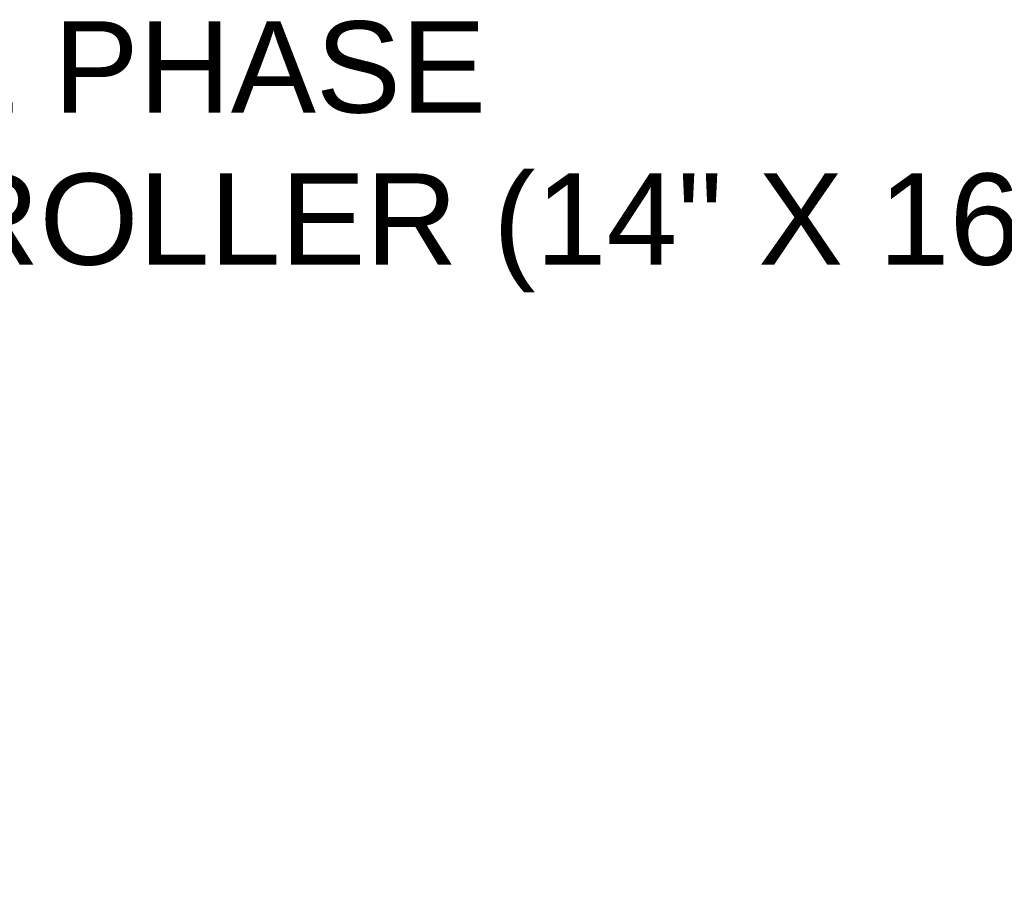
# Model space of a CAD drawing. Header units: inches. Extents: x 170 to 312, y 215 to 248.
# Tile 265 of 340: x 281.629 to 282.64, y 241.732 to 242.639. Entities that reach past the tile are written whole.
import ezdxf
from ezdxf import colors
from ezdxf.entities.mleader import LeaderData, LeaderLine
from ezdxf.math import Vec2, Vec3

# ---------------------------------------------------------------- set-up
doc = ezdxf.new("R2010")
doc.units = ezdxf.units.IN
doc.header["$LTSCALE"] = 0.25
doc.header["$MEASUREMENT"] = 0
doc.layers.add('ANNOTATIONS', color=1, linetype='Continuous')
doc.styles.add('ARIAL', font='arial.ttf', dxfattribs={"height": 0.09375})

msp = doc.modelspace()

# ---------------------------------------------------------------- leaders
at = {"layer": 'ANNOTATIONS'}
ml = msp.add_multileader_mtext('Standard', dxfattribs=at)
ml.set_content('THREE PHASE\\PCONTROLLER (14" X 16")', color=256, style='ARIAL')
ml.set_leader_properties()
ml.build(insert=Vec2(0, 0))
ml.multileader.update_dxf_attribs({"dogleg_length": 0.36, "arrow_head_size": 0.09375})
ctx = ml.context
ctx.base_point, ctx.char_height, ctx.arrow_head_size, ctx.landing_gap_size, ctx.plane_origin = Vec3(281.09325, 242.5768), 0.09375, 0.09375, 0.09, Vec3(280.30822, 242.14357)
notes = []
notes.append((ctx, [(0, (1, 1, 0), (280.9953, 242.5768), (1, 0), 0.09796, [(0, [(280.7828, 242.18229)], 0, [])])]))
ctx.mtext.insert, ctx.mtext.flow_direction = Vec3(281.18325, 242.63746), 5
for ctx, leaders in notes:
    for number, flags, end, landing, length, lines in leaders:
        leader = LeaderData()
        leader.index, (leader.has_last_leader_line, leader.has_dogleg_vector, leader.attachment_direction) = number, flags
        leader.last_leader_point, leader.dogleg_vector, leader.dogleg_length = Vec3(end), Vec3(landing), length
        for number, points, colour, breaks in lines:
            line = LeaderLine()
            line.index, line.vertices, line.color, line.breaks = number, Vec3.list(points), colors.encode_raw_color(colour), breaks
            leader.lines.append(line)
        ctx.leaders.append(leader)

doc.saveas('drawing.dxf')
